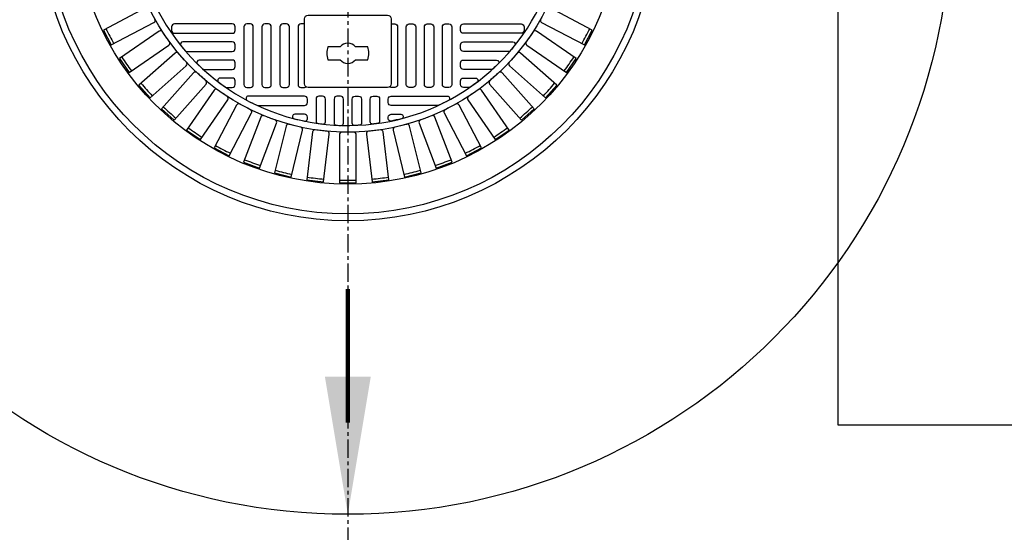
# Model space of a CAD drawing. Extents: x -169 to 7270, y -140 to 2984.
# Tile 448 of 656: x 1388 to 1415, y 1233 to 1247. Entities that reach past the tile are written whole.
import ezdxf

# ---------------------------------------------------------------- set-up
doc = ezdxf.new("R2010")
doc.units = 0
doc.header["$MEASUREMENT"] = 0
doc.linetypes.add('CENTER1', pattern=[0.6625, 0.5, -0.075, 0.0125, -0.075])
for name, color, linetype in [('CENTERLINE', 3, 'CENTER1'), ('MONITOR-WELL-COVER', 2, 'CONTINUOUS'), ('MONITOR-WELL-COVER-HATCH', 252, 'CONTINUOUS'), ('TANK-ANCHOR', 4, 'CONTINUOUS'), ('TANK-SLOPE', 3, 'CONTINUOUS')]:
    doc.layers.add(name, color=color, linetype=linetype)

msp = doc.modelspace()

# ---------------------------------------------------------------- linework, layer by layer
at = {"layer": 'CENTERLINE'}
msp.add_line((1396.64415, 1250.01839), (1396.64415, 1184.01839), dxfattribs=at)
at = {"layer": 'MONITOR-WELL-COVER', "color": 2, "flags": 128}
for points in [[(1395.56147, 1245.21524, -0.41421356), (1395.46305, 1245.31367), (1395.46305, 1247.08532, -0.41421356), (1395.56147, 1247.18375), (1397.72683, 1247.18375, -0.41421356), (1397.82525, 1247.08532), (1397.82525, 1245.31367, -0.41421356), (1397.72683, 1245.21524)], [(1397.18683, 1245.97018, 0.15910028), (1397.18683, 1246.32451), (1396.85525, 1246.32451, 0.4662524), (1396.43305, 1246.32451), (1396.10147, 1246.32451, 0.15910028), (1396.10147, 1245.97018), (1396.43305, 1245.97018, 0.4662524), (1396.85525, 1245.97018)]]:
    msp.add_lwpolyline(points, format="xyb", close=True, dxfattribs=at)
at = {"layer": 'MONITOR-WELL-COVER', "color": 4}
msp.add_circle((1396.64415, 1250.01839), 8.4375, dxfattribs=at)
at = {"layer": 'MONITOR-WELL-COVER', "color": 1}
msp.add_circle((1396.64415, 1250.01839), 8.25, dxfattribs=at)
at = {"layer": 'MONITOR-WELL-COVER', "color": 2}
msp.add_circle((1396.64415, 1250.01839), 7.4375, dxfattribs=at)
at = {"layer": 'MONITOR-WELL-COVER-HATCH', "linetype": 'Continuous'}
for points in [[(1391.38731, 1247.07445, -0.00491171), (1391.23511, 1247.36445, 0.41709369), (1391.14602, 1247.39269), (1389.98072, 1246.7811), (1390.19465, 1246.37349), (1391.35995, 1246.98509, 0.41709369), (1391.38731, 1247.07445)], [(1402.05319, 1247.36445, -0.00491171), (1401.90099, 1247.07445, 0.41709369), (1401.92836, 1246.98509), (1403.09365, 1246.37349), (1403.30758, 1246.7811), (1402.14228, 1247.39269, 0.41709369), (1402.05319, 1247.36445)], [(1391.7805, 1246.46227, -0.00491171), (1391.59444, 1246.73181, 0.41709369), (1391.5026, 1246.74911), (1390.41952, 1246.00151), (1390.68102, 1245.62267), (1391.7641, 1246.37026, 0.41709369), (1391.7805, 1246.46227)], [(1401.69386, 1246.73181, -0.00491171), (1401.50781, 1246.46227, 0.41709369), (1401.5242, 1246.37026), (1402.60728, 1245.62267), (1402.86878, 1246.00151), (1401.7857, 1246.74911, 0.41709369), (1401.69386, 1246.73181)], [(1392.2446, 1245.90195, -0.00491171), (1392.02742, 1246.1471, 0.41709369), (1391.93416, 1246.1532), (1390.94909, 1245.2805), (1391.25434, 1244.93594), (1392.23942, 1245.80864, 0.41709369), (1392.2446, 1245.90195)], [(1401.26089, 1246.1471, -0.00491171), (1401.0437, 1245.90195, 0.41709369), (1401.04889, 1245.80864), (1402.03396, 1244.93594), (1402.33922, 1245.2805), (1401.35415, 1246.1532, 0.41709369), (1401.26089, 1246.1471)], [(1392.77286, 1245.40166, -0.00491171), (1392.52771, 1245.61884, 0.41709369), (1392.4344, 1245.61366), (1391.5617, 1244.62858), (1391.90626, 1244.32333), (1392.77896, 1245.3084, 0.41709369), (1392.77286, 1245.40166)], [(1400.76059, 1245.61884, -0.00491171), (1400.51544, 1245.40166, 0.41709369), (1400.50934, 1245.3084), (1401.38204, 1244.32333), (1401.7266, 1244.62858), (1400.85391, 1245.61366, 0.41709369), (1400.76059, 1245.61884)], [(1393.35757, 1244.96868, -0.00491171), (1393.08803, 1245.15474, 0.41709369), (1392.99602, 1245.13834), (1392.24843, 1244.05526), (1392.62727, 1243.79376), (1393.37487, 1244.87684, 0.41709369), (1393.35757, 1244.96868)], [(1400.20027, 1245.15474, -0.00491171), (1399.93073, 1244.96868, 0.41709369), (1399.91343, 1244.87684), (1400.66103, 1243.79376), (1401.03988, 1244.05526), (1400.29228, 1245.13834, 0.41709369), (1400.20027, 1245.15474)], [(1393.99021, 1244.60935, -0.00491171), (1393.70021, 1244.76155, 0.41709369), (1393.61085, 1244.73419), (1392.99925, 1243.56889), (1393.40686, 1243.35496), (1394.01845, 1244.52026, 0.41709369), (1393.99021, 1244.60935)], [(1399.5881, 1244.76155, -0.00491171), (1399.29809, 1244.60935, 0.41709369), (1399.26985, 1244.52026), (1399.88145, 1243.35496), (1400.28905, 1243.56889), (1399.67746, 1244.73419, 0.41709369), (1399.5881, 1244.76155)], [(1394.66155, 1244.32889, -0.00491171), (1394.35531, 1244.44503, 0.41709369), (1394.2699, 1244.40709), (1393.80323, 1243.17657), (1394.23365, 1243.01333), (1394.70032, 1244.24386, 0.41709369), (1394.66155, 1244.32889)], [(1398.93299, 1244.44503, -0.00491171), (1398.62676, 1244.32889, 0.41709369), (1398.58798, 1244.24386), (1399.05466, 1243.01333), (1399.48508, 1243.17657), (1399.0184, 1244.40709, 0.41709369), (1398.93299, 1244.44503)], [(1395.3618, 1244.1314, -0.00491171), (1395.0438, 1244.20978, 0.41709369), (1394.96358, 1244.16182), (1394.64863, 1242.88402), (1395.09559, 1242.77386), (1395.41054, 1244.05166, 0.41709369), (1395.3618, 1244.1314)], [(1398.24451, 1244.20978, -0.00491171), (1397.92651, 1244.1314, 0.41709369), (1397.87777, 1244.05166), (1398.19272, 1242.77386), (1398.63967, 1242.88402), (1398.32472, 1244.16182, 0.41709369), (1398.24451, 1244.20978)], [(1396.08075, 1244.01975, -0.00491171), (1395.75562, 1244.05923, 0.41709369), (1395.68177, 1244.00195), (1395.52314, 1242.6955), (1395.98011, 1242.64002), (1396.13874, 1243.94646, 0.41709369), (1396.08075, 1244.01975)], [(1396.80791, 1243.99557, -0.00491171), (1396.48039, 1243.99557, 0.41709369), (1396.41399, 1243.92982), (1396.41399, 1242.61377), (1396.87432, 1242.61377), (1396.87432, 1243.92982, 0.41709369), (1396.80791, 1243.99557)], [(1397.53269, 1244.05923, -0.00491171), (1397.20756, 1244.01975, 0.41709369), (1397.14956, 1243.94646), (1397.30819, 1242.64002), (1397.76517, 1242.6955), (1397.60654, 1244.00195, 0.41709369), (1397.53269, 1244.05923)]]:
    msp.add_lwpolyline(points, format="xyb", dxfattribs=at)
at = {"layer": 'MONITOR-WELL-COVER-HATCH', "linetype": 'Continuous', "flags": 128}
for points in [[(1393.57329, 1246.86879, 0.41421356), (1393.49455, 1246.94753), (1391.91974, 1246.94753, 0.41421356), (1391.841, 1246.86879), (1391.841, 1246.77036, 0.41421356), (1391.91974, 1246.69162), (1393.49455, 1246.69162, 0.41421356), (1393.57329, 1246.77036)], [(1393.88825, 1246.94753, 0.41421356), (1393.80951, 1246.86879), (1393.80951, 1245.29398, 0.41421356), (1393.88825, 1245.21524), (1393.98667, 1245.21524, 0.41421356), (1394.06541, 1245.29398), (1394.06541, 1246.86879, 0.41421356), (1393.98667, 1246.94753)], [(1394.38037, 1246.94753, 0.41421356), (1394.30163, 1246.86879), (1394.30163, 1245.29398, 0.41421356), (1394.38037, 1245.21524), (1394.4788, 1245.21524, 0.41421356), (1394.55754, 1245.29398), (1394.55754, 1246.86879, 0.41421356), (1394.4788, 1246.94753)], [(1394.8725, 1246.94753, 0.41421356), (1394.79376, 1246.86879), (1394.79376, 1245.29398, 0.41421356), (1394.8725, 1245.21524), (1394.97092, 1245.21524, 0.41421356), (1395.04966, 1245.29398), (1395.04966, 1246.86879, 0.41421356), (1394.97092, 1246.94753)], [(1398.41581, 1246.94753, -0.41421356), (1398.49455, 1246.86879), (1398.49455, 1245.29398, -0.41421356), (1398.41581, 1245.21524), (1398.31738, 1245.21524, -0.41421356), (1398.23864, 1245.29398), (1398.23864, 1246.86879, -0.41421356), (1398.31738, 1246.94753)], [(1398.90793, 1246.94753, -0.41421356), (1398.98667, 1246.86879), (1398.98667, 1245.29398, -0.41421356), (1398.90793, 1245.21524), (1398.80951, 1245.21524, -0.41421356), (1398.73077, 1245.29398), (1398.73077, 1246.86879, -0.41421356), (1398.80951, 1246.94753)], [(1399.40006, 1246.94753, -0.41421356), (1399.4788, 1246.86879), (1399.4788, 1245.29398, -0.41421356), (1399.40006, 1245.21524), (1399.30163, 1245.21524, -0.41421356), (1399.22289, 1245.29398), (1399.22289, 1246.86879, -0.41421356), (1399.30163, 1246.94753)], [(1399.71502, 1246.86879, -0.41421356), (1399.79376, 1246.94753), (1401.36856, 1246.94753, -0.41421356), (1401.4473, 1246.86879), (1401.4473, 1246.77036, -0.41421356), (1401.36856, 1246.69162), (1399.79376, 1246.69162, -0.41421356), (1399.71502, 1246.77036)]]:
    msp.add_lwpolyline(points, format="xyb", close=True, dxfattribs=at)
for points in [[(1395.46305, 1246.94753), (1395.36462, 1246.94753, 0.41421356), (1395.28588, 1246.86879), (1395.28588, 1245.29398, 0.41421356), (1395.36462, 1245.21524), (1395.46305, 1245.21524, 0.15811296), (1395.50926, 1245.23023, 0.15811296)], [(1397.82525, 1246.94753), (1397.92368, 1246.94753, -0.41421356), (1398.00242, 1246.86879), (1398.00242, 1245.29398, -0.41421356), (1397.92368, 1245.21524), (1397.82525, 1245.21524, -0.15811296), (1397.77904, 1245.23023, -0.15811296)]]:
    msp.add_lwpolyline(points, format="xyb", dxfattribs=at)
at = {"layer": 'MONITOR-WELL-COVER-HATCH', "linetype": 'Continuous'}
for points in [[(1392.14486, 1246.4554, 0.63010886), (1392.09619, 1246.35368, 0.00736221), (1392.20607, 1246.22136, 0.21918356), (1392.25356, 1246.19949), (1393.49455, 1246.19949, 0.41421356), (1393.57329, 1246.27823), (1393.57329, 1246.37666, 0.41421356), (1393.49455, 1246.4554)], [(1401.14345, 1246.4554, -0.63010886), (1401.19211, 1246.35368, -0.00736221), (1401.08224, 1246.22136, -0.21918356), (1401.03475, 1246.19949), (1399.79376, 1246.19949, -0.41421356), (1399.71502, 1246.27823), (1399.71502, 1246.37666, -0.41421356), (1399.79376, 1246.4554)], [(1392.68543, 1245.72391, 0.18836628), (1392.72779, 1245.70737), (1393.49455, 1245.70737, 0.41421356), (1393.57329, 1245.78611), (1393.57329, 1245.88453, 0.41421356), (1393.49455, 1245.96327), (1392.59038, 1245.96327, 0.67100778), (1392.54653, 1245.85624, 0.0082117)], [(1400.60287, 1245.72391, -0.18836628), (1400.56051, 1245.70737), (1399.79376, 1245.70737, -0.41421356), (1399.71502, 1245.78611), (1399.71502, 1245.88453, -0.41421356), (1399.79376, 1245.96327), (1400.69792, 1245.96327, -0.67100778), (1400.74177, 1245.85624, -0.0082117)], [(1393.30477, 1245.22646, 0.15334179), (1393.34051, 1245.21524), (1393.49455, 1245.21524, 0.41421356), (1393.57329, 1245.29398), (1393.57329, 1245.39241, 0.41421356), (1393.49455, 1245.47115), (1393.16018, 1245.47115, 0.71935754), (1393.12249, 1245.35879, 0.00964206)], [(1399.98353, 1245.22646, -0.15334179), (1399.9478, 1245.21524), (1399.79376, 1245.21524, -0.41421356), (1399.71502, 1245.29398), (1399.71502, 1245.39241, -0.41421356), (1399.79376, 1245.47115), (1400.12813, 1245.47115, -0.71935754), (1400.16581, 1245.35879, -0.00964206)], [(1393.93145, 1244.97902, 0.78128622), (1393.90211, 1244.86134, 0.01267427), (1394.16695, 1244.72902, 0.10993883), (1394.19346, 1244.72312), (1395.46305, 1244.72312, 0.41421356), (1395.54179, 1244.80186), (1395.54179, 1244.90028, 0.41421356), (1395.46305, 1244.97902)], [(1396.03392, 1244.27947), (1396.03392, 1244.90028, 0.41421356), (1395.95518, 1244.97902), (1395.85675, 1244.97902, 0.41421356), (1395.77801, 1244.90028), (1395.77801, 1244.29633, 0.37391113), (1395.83182, 1244.23444, 0.00571073), (1395.96414, 1244.21739, 0.4488195)], [(1396.52604, 1244.24299), (1396.52604, 1244.90028, 0.41421356), (1396.4473, 1244.97902), (1396.34888, 1244.97902, 0.41421356), (1396.27014, 1244.90028), (1396.27014, 1244.24857, 0.39850223), (1396.32927, 1244.18617, 0.00566907), (1396.46159, 1244.18052, 0.42339996)], [(1396.76226, 1244.24299), (1396.76226, 1244.90028, -0.41421356), (1396.841, 1244.97902), (1396.93943, 1244.97902, -0.41421356), (1397.01817, 1244.90028), (1397.01817, 1244.24857, -0.39850223), (1396.95904, 1244.18617, -0.00566907), (1396.82672, 1244.18052, -0.42339996)], [(1397.25439, 1244.27947), (1397.25439, 1244.90028, -0.41421356), (1397.33313, 1244.97902), (1397.43155, 1244.97902, -0.41421356), (1397.51029, 1244.90028), (1397.51029, 1244.29633, -0.37391113), (1397.45649, 1244.23444, -0.00571073), (1397.32416, 1244.21739, -0.4488195)], [(1399.35685, 1244.97902, -0.78128622), (1399.3862, 1244.86134, -0.01267427), (1399.12135, 1244.72902, -0.10993883), (1399.09484, 1244.72312), (1397.82525, 1244.72312, -0.41421356), (1397.74651, 1244.80186), (1397.74651, 1244.90028, -0.41421356), (1397.82525, 1244.97902)], [(1395.54179, 1244.3588), (1395.54179, 1244.40816, 0.41421356), (1395.46305, 1244.4869), (1395.19673, 1244.4869, 0.88078983), (1395.18107, 1244.36389, 0.01255242), (1395.46669, 1244.29759, 0.47499675)], [(1397.74651, 1244.3588), (1397.74651, 1244.40816, -0.41421356), (1397.82525, 1244.4869), (1398.09158, 1244.4869, -0.88078983), (1398.10723, 1244.36389, -0.01255242), (1397.82161, 1244.29759, -0.47499675)]]:
    msp.add_lwpolyline(points, format="xyb", close=True, dxfattribs=at)
at = {"layer": 'MONITOR-WELL-COVER-HATCH'}
msp.add_circle((1396.64415, 1250.01839), 6.02362, dxfattribs=at)
msp.add_arc((1396.64415, 1250.01839), 5.84072, 91.158706, 7.958855, dxfattribs=at)
at = {"layer": 'MONITOR-WELL-COVER-HATCH', "linetype": 'Continuous'}
for centre, start, end in [((1406.07159, 1254.96629), 206.958734, 208.425881), ((1387.21671, 1254.96629), 331.574119, 333.041266), ((1405.40645, 1256.06657), 213.881811, 215.348958), ((1387.88185, 1256.06657), 324.651042, 326.118189), ((1404.61354, 1257.07865), 220.804888, 222.272035), ((1388.67477, 1257.07865), 317.727965, 319.195112), ((1403.70441, 1257.98777), 227.727965, 229.195112), ((1389.58389, 1257.98777), 310.804888, 312.272035), ((1402.69233, 1258.78069), 234.651042, 236.118189), ((1390.59597, 1258.78069), 303.881811, 305.348958), ((1401.59205, 1259.44583), 241.574119, 243.041266), ((1391.69625, 1259.44583), 296.958734, 298.425881), ((1400.41963, 1259.9735), 248.497196, 249.964343), ((1392.86868, 1259.9735), 290.035657, 291.502804), ((1399.19214, 1260.356), 255.420272, 256.88742), ((1394.09616, 1260.356), 283.11258, 284.579728), ((1397.9275, 1260.58775), 262.343349, 263.810497), ((1396.64415, 1260.66538), 269.266426, 270.733574), ((1395.3608, 1260.58775), 276.189503, 277.656651)]:
    msp.add_arc(centre, 17.97762, start, end, dxfattribs=at)
at = {"layer": 'TANK-ANCHOR'}
msp.add_lwpolyline([(1590, 1254.01839), (1410, 1254.01839), (1410, 1236.01839), (1590, 1236.01839)], close=True, dxfattribs=at)
at = {"layer": 'TANK-SLOPE', "const_width": 0.125}
msp.add_lwpolyline([(1396.64415, 1236.08089), (1396.64415, 1239.72168)], dxfattribs=at)
at = {"layer": 'TANK-SLOPE'}
msp.add_circle((1396.64415, 1250.01839), 16.4375, dxfattribs=at)
msp.add_solid([(1396.01915, 1237.33089), (1396.64415, 1233.58089), (1397.26915, 1237.33089)], dxfattribs=at)

doc.saveas('drawing.dxf')
